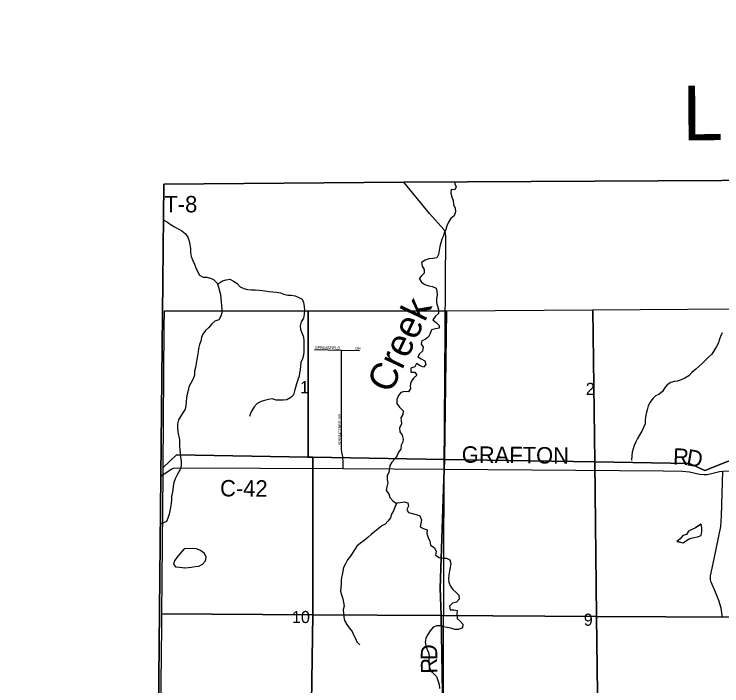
# Model space of a CAD drawing. Extents: x 1985906 to 2277390, y 930619 to 1324581.
# Drawn here: x 2110785 to 2123724, y 1184236 to 1196517 of the extents above; entities that cross this region are included whole.
import ezdxf

# ---------------------------------------------------------------- set-up
doc = ezdxf.new("R2010")
doc.units = 0
for name, color, linetype in [('GM_X_Adjacent_County', 7, 'Continuous'), ('GM_X_Adjacent_County_Text', 7, 'Continuous'), ('GM_X_County', 7, 'Continuous'), ('GM_X_County_Road', 7, 'Continuous'), ('GM_X_County_Road_Text', 7, 'Continuous'), ('GM_X_Minor_Lake', 7, 'Continuous'), ('GM_X_Minor_River', 7, 'Continuous'), ('GM_X_Minor_River_Text', 7, 'Continuous'), ('GM_X_Section', 7, 'Continuous'), ('GM_X_Section_Text', 7, 'Continuous'), ('GM_X_Township', 7, 'Continuous'), ('GM_X_Township_Road', 7, 'Continuous'), ('GM_X_Township_Road_Text', 7, 'Continuous'), ('GM_X_Township_Subdivision', 7, 'Continuous'), ('GM_X_Township_Subdivision_Text', 7, 'Continuous')]:
    doc.layers.add(name, color=color, linetype=linetype)

msp = doc.modelspace()

# ---------------------------------------------------------------- linework, layer by layer
at = {"layer": 'GM_X_Adjacent_County'}
msp.add_lwpolyline([(2139522, 1198874), (2139549, 1193677), (2134076, 1193549), (2129443, 1193493), (2126053, 1193488), (2117908, 1193445), (2113523, 1193411), (2113466, 1188070), (2113428, 1184374), (2113417, 1179845), (2113408, 1176168), (2113399, 1174227), (2113372, 1168723), (2113358, 1166008), (2106159, 1165987)], dxfattribs=at)
at = {"layer": 'GM_X_County'}
msp.add_lwpolyline([(2151107, 1193913), (2145028, 1193801), (2144321, 1193787), (2140582, 1193696), (2139549, 1193677), (2134076, 1193549), (2129443, 1193493), (2126053, 1193488), (2117908, 1193445), (2113523, 1193411), (2113466, 1188070), (2113428, 1184374), (2113417, 1179845), (2113408, 1176168), (2113399, 1174227), (2113372, 1168723)], dxfattribs=at)
at = {"layer": 'GM_X_County_Road'}
for points in [[(2118650, 1179910), (2118637, 1184639), (2118647, 1188198), (2118676, 1192448), (2118669, 1192518), (2118644, 1192578), (2118382, 1192873), (2117908, 1193445)], [(2113466, 1188070), (2113654, 1188199), (2113696, 1188218), (2113780, 1188221), (2116799, 1188207), (2118647, 1188198), (2122654, 1188165), (2123002, 1188160), (2123132, 1188148), (2123315, 1188106), (2123399, 1188099), (2123455, 1188102), (2123581, 1188130), (2123682, 1188154), (2123742, 1188160), (2124955, 1188167)]]:
    msp.add_lwpolyline(points, dxfattribs=at)
at = {"layer": 'GM_X_Minor_Lake'}
for points in [[(2123342, 1187191), (2123244, 1187125), (2123178, 1187093), (2123114, 1187064), (2123080, 1187004), (2123012, 1186986), (2122960, 1186925), (2122898, 1186877)], [(2122899, 1186879), (2123014, 1186853), (2123077, 1186894), (2123139, 1186928), (2123211, 1186946), (2123277, 1186960), (2123347, 1186985), (2123361, 1187057), (2123355, 1187127), (2123345, 1187191)], [(2122900, 1186878), (2123014, 1186853), (2123077, 1186894), (2123139, 1186928), (2123211, 1186946), (2123277, 1186960), (2123347, 1186985), (2123361, 1187057), (2123355, 1187127), (2123344, 1187192)], [(2123344, 1187192), (2123244, 1187125), (2123178, 1187093), (2123114, 1187064), (2123080, 1187004), (2123012, 1186986), (2122960, 1186925), (2122900, 1186878)], [(2113896, 1186740), (2113814, 1186647), (2113760, 1186583), (2113716, 1186521), (2113696, 1186461), (2113737, 1186409), (2113809, 1186403), (2113907, 1186393)], [(2113896, 1186740), (2113814, 1186647), (2113760, 1186583), (2113716, 1186521), (2113696, 1186461), (2113737, 1186409), (2113809, 1186403), (2113916, 1186393)], [(2113907, 1186393), (2114025, 1186403), (2114095, 1186418), (2114163, 1186426), (2114229, 1186462), (2114285, 1186520), (2114295, 1186589), (2114263, 1186657), (2114193, 1186709), (2114121, 1186743), (2114049, 1186746), (2113896, 1186740)], [(2113920, 1186395), (2114025, 1186403), (2114095, 1186418), (2114163, 1186426), (2114229, 1186462), (2114285, 1186520), (2114295, 1186589), (2114263, 1186657), (2114193, 1186709), (2114121, 1186743), (2114049, 1186746), (2113898, 1186740)]]:
    msp.add_lwpolyline(points, dxfattribs=at)
at = {"layer": 'GM_X_Minor_River'}
for points in [[(2118845, 1193430), (2118844, 1193417), (2118868, 1193359), (2118840, 1193303), (2118774, 1193311), (2118768, 1193243), (2118787, 1193177), (2118811, 1193111), (2118817, 1193038), (2118847, 1192968), (2118853, 1192900), (2118831, 1192832), (2118769, 1192778), (2118729, 1192715), (2118693, 1192649), (2118677, 1192581), (2118645, 1192512), (2118627, 1192452), (2118605, 1192402), (2118585, 1192338), (2118570, 1192270), (2118556, 1192195), (2118542, 1192123), (2118510, 1192059), (2118438, 1192051), (2118366, 1192046), (2118297, 1192022), (2118235, 1191974), (2118242, 1191912), (2118284, 1191846), (2118284, 1191784), (2118230, 1191731), (2118188, 1191681), (2118230, 1191619), (2118296, 1191577), (2118366, 1191547), (2118434, 1191537), (2118499, 1191509), (2118511, 1191447), (2118517, 1191379), (2118509, 1191311), (2118505, 1191243), (2118523, 1191177), (2118543, 1191112), (2118545, 1191044), (2118489, 1190998), (2118441, 1190928), (2118505, 1190876), (2118558, 1190826), (2118558, 1190776), (2118488, 1190763), (2118418, 1190745), (2118390, 1190681), (2118360, 1190617), (2118302, 1190566), (2118236, 1190542), (2118228, 1190486), (2118266, 1190426), (2118252, 1190356), (2118198, 1190309), (2118166, 1190249), (2118228, 1190215), (2118292, 1190177), (2118310, 1190111), (2118270, 1190061), (2118210, 1190087), (2118144, 1190127), (2118108, 1190068), (2118038, 1190042), (2118036, 1189974), (2118108, 1189970), (2118148, 1189914), (2118084, 1189860), (2118036, 1189787), (2118026, 1189723), (2118029, 1189671), (2117993, 1189609), (2117924, 1189615), (2117854, 1189598), (2117812, 1189544), (2117782, 1189472), (2117783, 1189400), (2117831, 1189332), (2117897, 1189266), (2117889, 1189199), (2117855, 1189137), (2117859, 1189087), (2117869, 1189019), (2117829, 1188953), (2117839, 1188880), (2117878, 1188818), (2117898, 1188746), (2117894, 1188696), (2117858, 1188636), (2117854, 1188564), (2117814, 1188507), (2117790, 1188447), (2117744, 1188387), (2117692, 1188325), (2117656, 1188262), (2117648, 1188212)], [(2113520, 1192750), (2113591, 1192711), (2113655, 1192663), (2113717, 1192627), (2113785, 1192593), (2113852, 1192555), (2113912, 1192506), (2113960, 1192439), (2113984, 1192367), (2113996, 1192303), (2114012, 1192231), (2114008, 1192157), (2114019, 1192085), (2114049, 1192013), (2114081, 1191946), (2114109, 1191878), (2114135, 1191810), (2114171, 1191746), (2114239, 1191708), (2114308, 1191710), (2114372, 1191687), (2114432, 1191663), (2114496, 1191599), (2114522, 1191527), (2114538, 1191456), (2114556, 1191392), (2114565, 1191326), (2114571, 1191260), (2114583, 1191124), (2114581, 1191057), (2114561, 1190995), (2114527, 1190929), (2114457, 1190903), (2114401, 1190852), (2114347, 1190786), (2114283, 1190730), (2114237, 1190667), (2114211, 1190603), (2114197, 1190541), (2114173, 1190477), (2114157, 1190405), (2114147, 1190340), (2114135, 1190270), (2114126, 1190204), (2114110, 1190132), (2114098, 1190059), (2114082, 1189987), (2114084, 1189917), (2114058, 1189847), (2114018, 1189770), (2113978, 1189704), (2113964, 1189638), (2113946, 1189566), (2113936, 1189499), (2113932, 1189427), (2113924, 1189359), (2113909, 1189293), (2113869, 1189227), (2113827, 1189160), (2113789, 1189100), (2113769, 1189028), (2113771, 1188960), (2113779, 1188881), (2113807, 1188737), (2113811, 1188687), (2113811, 1188619), (2113815, 1188555), (2113818, 1188488), (2113828, 1188418), (2113838, 1188350), (2113838, 1188282), (2113834, 1188218), (2113798, 1188147), (2113762, 1188083), (2113726, 1188021), (2113706, 1187955), (2113694, 1187888), (2113686, 1187818), (2113674, 1187754), (2113664, 1187700), (2113659, 1187636), (2113653, 1187568), (2113641, 1187499), (2113631, 1187435), (2113621, 1187373), (2113597, 1187303), (2113569, 1187240), (2113458, 1187195)], [(2114501, 1191581), (2114592, 1191643), (2114662, 1191659), (2114728, 1191669), (2114798, 1191636), (2114863, 1191592), (2114917, 1191534), (2114985, 1191500), (2115051, 1191480), (2115121, 1191474), (2115191, 1191474), (2115263, 1191468), (2115322, 1191463), (2115372, 1191461), (2115444, 1191449), (2115512, 1191441), (2115584, 1191431), (2115652, 1191421), (2115716, 1191397), (2115788, 1191380), (2115853, 1191378), (2115921, 1191368), (2115991, 1191338), (2116053, 1191304), (2116077, 1191242), (2116089, 1191170), (2116093, 1191098), (2116085, 1191029), (2116073, 1190959), (2116030, 1190889), (2116016, 1190821), (2116022, 1190749), (2116050, 1190680), (2116076, 1190612), (2116082, 1190544), (2116084, 1190480), (2116082, 1190416), (2116080, 1190350), (2116077, 1190279), (2116055, 1190217), (2116029, 1190147), (2116019, 1190079), (2116013, 1190011), (2116005, 1189960), (2115999, 1189896), (2115971, 1189828), (2115947, 1189758), (2115927, 1189693), (2115913, 1189629), (2115895, 1189559), (2115843, 1189511), (2115773, 1189466), (2115707, 1189458), (2115637, 1189462), (2115573, 1189460), (2115505, 1189484), (2115437, 1189469), (2115365, 1189455), (2115299, 1189437), (2115230, 1189397), (2115172, 1189338), (2115134, 1189274), (2115109, 1189224), (2115087, 1189162)], [(2123728, 1190688), (2123702, 1190622), (2123674, 1190555), (2123660, 1190505), (2123626, 1190441), (2123588, 1190379), (2123542, 1190302), (2123488, 1190254), (2123428, 1190188), (2123366, 1190129), (2123304, 1190077), (2123246, 1190025), (2123176, 1189968), (2123118, 1189904), (2123048, 1189860), (2122980, 1189831), (2122908, 1189807), (2122856, 1189799), (2122790, 1189783), (2122722, 1189742), (2122674, 1189678), (2122640, 1189618), (2122572, 1189563), (2122508, 1189541), (2122460, 1189487), (2122416, 1189421), (2122374, 1189354), (2122358, 1189284), (2122338, 1189218), (2122326, 1189150), (2122324, 1189100), (2122320, 1189027), (2122292, 1188957), (2122260, 1188893)], [(2122260, 1188893), (2122226, 1188831), (2122184, 1188760), (2122154, 1188700), (2122122, 1188632), (2122101, 1188571), (2122087, 1188507), (2122081, 1188443), (2122073, 1188363)], [(2117648, 1188212), (2117634, 1188144), (2117606, 1188076), (2117602, 1188007), (2117620, 1187945), (2117600, 1187877), (2117587, 1187805), (2117635, 1187745), (2117655, 1187679), (2117711, 1187617), (2117775, 1187571), (2117747, 1187504), (2117721, 1187436), (2117683, 1187374), (2117665, 1187310), (2117617, 1187247), (2117569, 1187195), (2117505, 1187161), (2117439, 1187105), (2117377, 1187058), (2117315, 1187002), (2117253, 1186946), (2117187, 1186893), (2117119, 1186847), (2117051, 1186789), (2117017, 1186738), (2116929, 1186602), (2116879, 1186538), (2116841, 1186465), (2116809, 1186399), (2116792, 1186335), (2116782, 1186267), (2116772, 1186214), (2116764, 1186164), (2116766, 1186102), (2116758, 1186034), (2116752, 1185966), (2116772, 1185898), (2116792, 1185827), (2116806, 1185759), (2116816, 1185693), (2116801, 1185629), (2116805, 1185561), (2116813, 1185493), (2116827, 1185430), (2116867, 1185360), (2116909, 1185294), (2116963, 1185230), (2116990, 1185170), (2117028, 1185104), (2117052, 1185038), (2117106, 1184986)], [(2117763, 1187580), (2117843, 1187589), (2117915, 1187601), (2117982, 1187583), (2117994, 1187523), (2117966, 1187459), (2117992, 1187403), (2118136, 1187371), (2118204, 1187343), (2118232, 1187273), (2118222, 1187203), (2118209, 1187141), (2118265, 1187111), (2118335, 1187087), (2118331, 1187019), (2118353, 1186949), (2118385, 1186883), (2118399, 1186810), (2118466, 1186766), (2118500, 1186700), (2118488, 1186628), (2118556, 1186582), (2118622, 1186570), (2118688, 1186573), (2118748, 1186539), (2118768, 1186473), (2118759, 1186400), (2118745, 1186338), (2118735, 1186266), (2118729, 1186194), (2118735, 1186129), (2118761, 1186061), (2118805, 1185997), (2118867, 1185945), (2118918, 1185891), (2118920, 1185821), (2118874, 1185767), (2118802, 1185749), (2118746, 1185694), (2118754, 1185624), (2118826, 1185626), (2118884, 1185611), (2118876, 1185542), (2118884, 1185470), (2118940, 1185416), (2118990, 1185362), (2118983, 1185294), (2118910, 1185268), (2118840, 1185265), (2118772, 1185293), (2118704, 1185305), (2118632, 1185317), (2118582, 1185331), (2118514, 1185335), (2118448, 1185306), (2118394, 1185244), (2118348, 1185174), (2118314, 1185106), (2118302, 1185037), (2118310, 1184975), (2118330, 1184911), (2118360, 1184847), (2118370, 1184779), (2118366, 1184709), (2118369, 1184638), (2118379, 1184572), (2118403, 1184506), (2118457, 1184458), (2118506, 1184409)], [(2118506, 1184409), (2118533, 1184333), (2118555, 1184261), (2118562, 1184188)]]:
    msp.add_lwpolyline(points, dxfattribs=at)
at = {"layer": 'GM_X_Section'}
for points in [[(2113532, 1191092), (2116158, 1191092), (2116161, 1188419), (2113754, 1188459), (2113510, 1188226), (2113529, 1190780)], [(2116158, 1191092), (2118687, 1191091), (2118654, 1188377), (2116246, 1188417), (2116161, 1188419)], [(2118687, 1191091), (2121366, 1191112), (2121403, 1188330), (2118654, 1188377)], [(2121366, 1191112), (2123965, 1191131), (2123958, 1188369), (2123829, 1188335), (2123411, 1188176), (2123134, 1188301), (2121403, 1188330)], [(2116161, 1188419), (2116246, 1188417), (2116249, 1185535), (2113486, 1185553), (2113511, 1188098), (2113510, 1188226), (2113754, 1188459)], [(2116246, 1188417), (2118654, 1188377), (2118577, 1186022), (2118593, 1185521), (2116249, 1185535)], [(2118654, 1188377), (2121403, 1188330), (2121431, 1185505), (2118593, 1185521), (2118577, 1186022)], [(2121403, 1188330), (2123134, 1188301), (2123411, 1188176), (2123829, 1188335), (2123958, 1188369), (2123968, 1185491), (2121431, 1185505)], [(2113486, 1185553), (2116249, 1185535), (2116205, 1182728), (2113456, 1182754), (2113484, 1185322)], [(2116249, 1185535), (2118593, 1185521), (2118640, 1182705), (2116439, 1182726), (2116205, 1182728)], [(2118593, 1185521), (2121431, 1185505), (2121470, 1182693), (2118640, 1182705)], [(2121431, 1185505), (2123968, 1185491), (2123970, 1182683), (2121470, 1182693)]]:
    msp.add_lwpolyline(points, close=True, dxfattribs=at)
at = {"layer": 'GM_X_Township'}
msp.add_lwpolyline([(2113372, 1168723), (2113399, 1174227), (2113408, 1176168), (2113417, 1179845), (2113428, 1184374), (2113466, 1188070), (2113523, 1193411), (2117908, 1193445), (2126053, 1193488)], dxfattribs=at)
at = {"layer": 'GM_X_Township_Road'}
for points in [[(2117908, 1193445), (2126053, 1193488)], [(2113523, 1193411), (2117908, 1193445)], [(2123736, 1185488), (2123710, 1185654), (2123670, 1185796), (2123606, 1185947), (2123530, 1186129), (2123519, 1186181), (2123518, 1186245), (2123584, 1186556), (2123706, 1187150), (2123719, 1187344), (2123742, 1188160)], [(2113437, 1179896), (2113428, 1184374), (2113466, 1188070)]]:
    msp.add_lwpolyline(points, dxfattribs=at)
at = {"layer": 'GM_X_Township_Subdivision'}
for points in [[(2116279, 1190385), (2116772, 1190376), (2117102, 1190370)], [(2116799, 1188207), (2116799, 1188356), (2116797, 1188395), (2116794, 1188423), (2116786, 1188459), (2116781, 1188478), (2116777, 1188501), (2116774, 1188528), (2116773, 1188553), (2116772, 1188570), (2116772, 1189908), (2116772, 1190376)]]:
    msp.add_lwpolyline(points, dxfattribs=at)

# ---------------------------------------------------------------- texts
at = {"layer": 'GM_X_Adjacent_County_Text'}
msp.add_text('L', height=1000, rotation=0.3008, dxfattribs=at).set_placement((2123006, 1194210))
at = {"layer": 'GM_X_County_Road_Text'}
for s, rotation, p in [('GRAFTON', 359.4181, (2118967, 1188317)), ('R', 357.4623, (2122826, 1188282)), ('D', 350.2784, (2123062, 1188272)), ('C-42', 359.6558, (2114549, 1187700)), ('D', 89.3862, (2118519, 1184704)), ('R', 90.6928, (2118522, 1184460))]:
    msp.add_text(s, height=300, rotation=rotation, dxfattribs=at).set_placement(p)
at = {"layer": 'GM_X_Minor_River_Text'}
msp.add_text('Creek', height=500.3, rotation=64.6894, dxfattribs=at).set_placement((2117671, 1189564))
at = {"layer": 'GM_X_Section_Text'}
for s, p in [('1', (2116013, 1189586)), ('2', (2121236, 1189556)), ('10', (2115864, 1185384)), ('9', (2121199, 1185335))]:
    msp.add_text(s, height=221, rotation=0, dxfattribs=at).set_placement(p)
at = {"layer": 'GM_X_Township_Road_Text'}
msp.add_text('T-8', height=300, rotation=0, dxfattribs=at).set_placement((2113532, 1192893))
at = {"layer": 'GM_X_Township_Subdivision_Text'}
for s, rotation, p in [('SPRINGFIELD', 358.7109, (2116286, 1190400)), ('DR', 356.8219, (2117021, 1190382)), ('SPRINGTREE DR', 90, (2116765, 1188639))]:
    msp.add_text(s, height=50, rotation=rotation, dxfattribs=at).set_placement(p)

doc.saveas('drawing.dxf')
